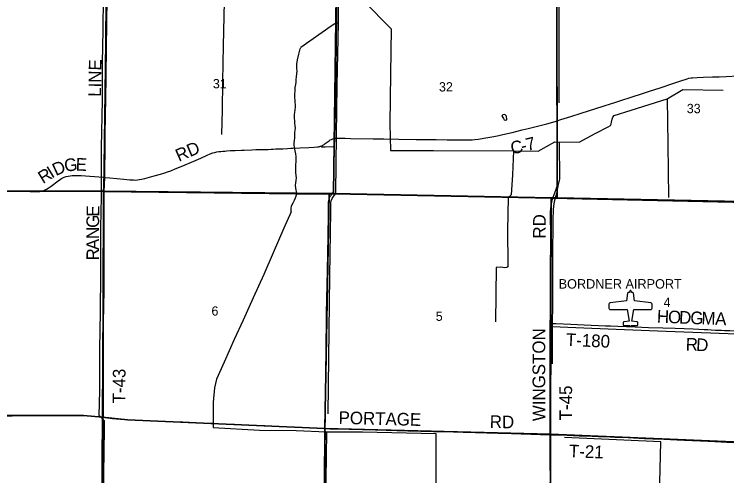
# Model space of a CAD drawing. Extents: x 1443599 to 1910620, y 1028088 to 1361369.
# Drawn here: x 1618321 to 1635252, y 1213607 to 1224570 of the extents above; entities that cross this region are included whole.
import ezdxf

# ---------------------------------------------------------------- set-up
doc = ezdxf.new("R2010")
doc.units = 0
for name, color, linetype in [('GM_X_Airport_Class_3', 7, 'Continuous'), ('GM_X_Airport_Location_Class_3', 7, 'Continuous'), ('GM_X_Airport_Text_Class_3', 7, 'Continuous'), ('GM_X_County_Road', 7, 'Continuous'), ('GM_X_County_Road_Text', 7, 'Continuous'), ('GM_X_Minor_Lake', 7, 'Continuous'), ('GM_X_Minor_River', 7, 'Continuous'), ('GM_X_Section', 7, 'Continuous'), ('GM_X_Section_Text', 7, 'Continuous'), ('GM_X_Township', 7, 'Continuous'), ('GM_X_Township_Road', 7, 'Continuous'), ('GM_X_Township_Road_Text', 7, 'Continuous')]:
    doc.layers.add(name, color=color, linetype=linetype)

msp = doc.modelspace()

# ---------------------------------------------------------------- linework, layer by layer
at = {"layer": 'GM_X_Airport_Class_3'}
for points in [[(1632965, 1218011), (1632957, 1218008), (1632949, 1217995), (1632943, 1217977), (1632940, 1217959), (1632913, 1217959), (1632903, 1217956), (1632897, 1217948), (1632871, 1217764), (1632479, 1217713), (1632462, 1217706), (1632455, 1217699), (1632450, 1217681), (1632450, 1217590), (1632456, 1217570), (1632473, 1217558), (1632886, 1217556), (1632933, 1217281), (1632812, 1217267), (1632805, 1217266), (1632794, 1217256), (1632791, 1217250), (1632790, 1217200), (1632791, 1217192), (1632800, 1217179), (1632815, 1217175), (1632952, 1217174), (1632965, 1217142)], [(1632965, 1217142), (1632978, 1217174), (1633115, 1217175), (1633130, 1217179), (1633139, 1217192), (1633140, 1217200), (1633139, 1217250), (1633136, 1217256), (1633125, 1217266), (1633118, 1217267), (1632996, 1217281), (1633044, 1217556), (1633457, 1217558), (1633474, 1217570), (1633480, 1217590), (1633480, 1217681), (1633475, 1217699), (1633468, 1217706), (1633451, 1217713), (1633059, 1217764), (1633033, 1217948), (1633027, 1217956), (1633017, 1217959), (1632990, 1217959), (1632987, 1217977), (1632981, 1217995), (1632973, 1218008), (1632965, 1218011)]]:
    msp.add_lwpolyline(points, dxfattribs=at)
at = {"layer": 'GM_X_Airport_Location_Class_3'}
msp.add_line((1632965, 1217601), (1632965, 1217601), dxfattribs=at)
at = {"layer": 'GM_X_County_Road'}
for points in [[(1631220, 1222039), (1631310, 1222068), (1631545, 1222142), (1631795, 1222220), (1632139, 1222331), (1632312, 1222383), (1632515, 1222448), (1632593, 1222473), (1632734, 1222518), (1632983, 1222601), (1633248, 1222688), (1633420, 1222743), (1633545, 1222784), (1633670, 1222826), (1633997, 1222934), (1634184, 1222995), (1634262, 1223022), (1634308, 1223038), (1634355, 1223049), (1634404, 1223057), (1634436, 1223060), (1634551, 1223066), (1634698, 1223072), (1634911, 1223080), (1635075, 1223087), (1635239, 1223092), (1635518, 1223104)], [(1625941, 1221621), (1625954, 1221624), (1625986, 1221626), (1626035, 1221627), (1626183, 1221626), (1626314, 1221622), (1626854, 1221612), (1627100, 1221609), (1627461, 1221604), (1627871, 1221596), (1628068, 1221594), (1628347, 1221592), (1628610, 1221589), (1628872, 1221589), (1629036, 1221586), (1629135, 1221586), (1629201, 1221588), (1629266, 1221593), (1629348, 1221604), (1629575, 1221640), (1629720, 1221667), (1629833, 1221690), (1629929, 1221712), (1630152, 1221764), (1630390, 1221823), (1630534, 1221858), (1630725, 1221904), (1630980, 1221968), (1631122, 1222008), (1631200, 1222033), (1631220, 1222039)], [(1625599, 1221435), (1625614, 1221440), (1625627, 1221446), (1625644, 1221454), (1625657, 1221461), (1625673, 1221470), (1625686, 1221478), (1625713, 1221497), (1625778, 1221548), (1625804, 1221566), (1625832, 1221583), (1625861, 1221597), (1625891, 1221609), (1625922, 1221618), (1625941, 1221621)], [(1620470, 1220693), (1620595, 1220682), (1620922, 1220649), (1621069, 1220637), (1621152, 1220633), (1621201, 1220632), (1621251, 1220635), (1621300, 1220642), (1621348, 1220652), (1621428, 1220671), (1621650, 1220731), (1621793, 1220770), (1621903, 1220802), (1621966, 1220823), (1622043, 1220851), (1622149, 1220894), (1622331, 1220970), (1622587, 1221082), (1622752, 1221154), (1622903, 1221220), (1622978, 1221252), (1623039, 1221274), (1623086, 1221288), (1623134, 1221298), (1623183, 1221306), (1623231, 1221312), (1623280, 1221317), (1623328, 1221321), (1623376, 1221325), (1623457, 1221330), (1623572, 1221334), (1623720, 1221339), (1623785, 1221342), (1623965, 1221350), (1624063, 1221355), (1624129, 1221357), (1624244, 1221356), (1624310, 1221357), (1624359, 1221360), (1624424, 1221365), (1624473, 1221368), (1624539, 1221371), (1624637, 1221373), (1624702, 1221376), (1624816, 1221383), (1624897, 1221387), (1624945, 1221389), (1625107, 1221396), (1625319, 1221405), (1625449, 1221412), (1625531, 1221420), (1625549, 1221423), (1625564, 1221426), (1625581, 1221430), (1625596, 1221434), (1625599, 1221435)], [(1625599, 1221435), (1625612, 1221428), (1625621, 1221423), (1625625, 1221422), (1625631, 1221420), (1625637, 1221419), (1625644, 1221419), (1625709, 1221422), (1625905, 1221432), (1625935, 1221433)], [(1618945, 1220365), (1618961, 1220367), (1618994, 1220373), (1619026, 1220383), (1619056, 1220396), (1619086, 1220412), (1619128, 1220438), (1619195, 1220486), (1619367, 1220612), (1619420, 1220650), (1619448, 1220667), (1619477, 1220682), (1619506, 1220696), (1619552, 1220712), (1619599, 1220725), (1619647, 1220734), (1619696, 1220740), (1619745, 1220743), (1619810, 1220743), (1619908, 1220738), (1620432, 1220697), (1620470, 1220693)], [(1616679, 1220375), (1616859, 1220375), (1617138, 1220373), (1617368, 1220372), (1617582, 1220372), (1617762, 1220370), (1618123, 1220370), (1618698, 1220363), (1618862, 1220362), (1618928, 1220363), (1618945, 1220365)]]:
    msp.add_lwpolyline(points, dxfattribs=at)
at = {"layer": 'GM_X_Minor_Lake'}
msp.add_line((1629933, 1222117), (1629951, 1222097), dxfattribs=at)
msp.add_lwpolyline([(1629951, 1222097), (1629965, 1222065), (1629991, 1222055), (1630025, 1222065), (1630019, 1222147), (1629978, 1222189), (1629933, 1222183), (1629909, 1222157), (1629933, 1222117)], dxfattribs=at)
at = {"layer": 'GM_X_Minor_River'}
for points in [[(1625157, 1225539), (1623976, 1225541), (1623321, 1225540), (1623308, 1224865), (1623283, 1223827), (1623270, 1222974), (1623259, 1222289), (1623245, 1221710)], [(1631265, 1225475), (1631259, 1224783), (1631259, 1223815), (1631262, 1222944), (1631261, 1222465)], [(1625777, 1215075), (1625797, 1216400), (1625819, 1218356), (1625842, 1219898), (1625844, 1220091), (1625856, 1220137), (1625877, 1220193), (1625905, 1220243), (1625931, 1220275), (1625953, 1220309), (1625961, 1220331), (1625975, 1221699), (1625995, 1222883), (1626023, 1224363), (1626030, 1225202)], [(1620450, 1212837), (1620454, 1213656), (1620466, 1214720), (1620469, 1214908), (1620341, 1215038), (1620355, 1215627), (1620353, 1216621), (1620368, 1217492), (1620375, 1218401), (1620381, 1219503), (1620391, 1220230), (1620397, 1220793), (1620391, 1221408), (1620418, 1222532), (1620422, 1223418), (1620433, 1224191), (1620442, 1224988)], [(1626626, 1224883), (1627275, 1224223), (1627266, 1223154), (1627250, 1221970), (1627266, 1221331), (1628282, 1221334), (1630183, 1221322), (1630770, 1221317), (1631166, 1221542), (1631749, 1221530), (1632122, 1221738), (1632437, 1221897), (1632487, 1221931), (1632507, 1221957), (1632515, 1222006), (1632531, 1222076), (1632544, 1222128), (1632574, 1222166), (1632981, 1222289), (1633835, 1222563), (1634206, 1222785), (1635170, 1222768)], [(1626023, 1224363), (1625937, 1224345), (1625851, 1224289), (1625134, 1223784)], [(1624905, 1219873), (1624904, 1219953), (1624909, 1220017), (1624947, 1220087), (1624980, 1220156), (1625003, 1220212), (1625032, 1220278), (1625035, 1220328), (1625022, 1220390), (1625011, 1220444), (1625003, 1220498), (1625009, 1220564), (1625018, 1220618), (1625025, 1220686), (1625022, 1220743), (1625013, 1220811), (1625014, 1220885), (1625013, 1220945), (1625014, 1221001), (1625019, 1221063), (1625021, 1221187), (1625012, 1221256), (1624995, 1221324), (1624977, 1221407), (1624970, 1221465), (1624974, 1221517), (1624983, 1221571), (1624988, 1221631), (1624987, 1221695), (1624992, 1221755), (1624999, 1221813), (1625002, 1221863), (1624999, 1221919), (1624992, 1221981), (1624985, 1222038), (1624980, 1222102), (1624982, 1222186), (1624988, 1222240), (1624995, 1222298), (1625002, 1222362), (1625003, 1222416), (1624998, 1222482), (1624993, 1222532), (1624992, 1222594), (1624991, 1222659), (1624993, 1222765), (1625000, 1222829), (1625009, 1222899), (1625018, 1222957), (1625023, 1223023), (1625027, 1223087), (1625036, 1223153), (1625043, 1223227), (1625038, 1223277), (1625035, 1223333), (1625038, 1223385), (1625056, 1223484), (1625084, 1223621), (1625116, 1223745), (1625134, 1223784)], [(1633835, 1222563), (1633850, 1221480), (1633870, 1220218)], [(1631270, 1221518), (1631275, 1220659), (1631273, 1220615), (1631249, 1220531), (1631208, 1220314), (1631163, 1220146), (1631141, 1220072), (1631135, 1220002), (1631127, 1219931), (1631120, 1219681), (1631111, 1218792), (1631110, 1217735), (1631106, 1217153), (1631102, 1216263)], [(1630183, 1221322), (1630160, 1220759), (1630128, 1220283), (1630060, 1220219), (1630045, 1219431), (1630047, 1218635), (1630047, 1218571), (1630023, 1218553), (1629981, 1218547), (1629881, 1218563), (1629770, 1218551), (1629754, 1217266)], [(1624905, 1219873), (1624730, 1219489), (1624470, 1218904), (1624249, 1218385), (1623996, 1217832), (1623765, 1217303), (1623551, 1216846), (1623310, 1216303), (1623131, 1215899), (1623101, 1215796), (1623077, 1215692), (1623049, 1215354), (1623045, 1214753), (1624148, 1214692), (1625021, 1214678)], [(1631106, 1217153), (1631665, 1217128), (1632621, 1217087), (1633810, 1217039), (1635283, 1216983), (1636280, 1216944)], [(1625021, 1214678), (1625738, 1214652), (1626599, 1214649), (1628342, 1214608), (1628338, 1213274), (1628330, 1211977), (1629009, 1211943), (1630972, 1211897)], [(1625738, 1214652), (1625728, 1213511), (1625722, 1211581), (1625707, 1209354), (1625711, 1209155)], [(1636195, 1203782), (1636206, 1204512), (1636212, 1205388), (1636192, 1206068), (1636210, 1206453), (1636244, 1207985), (1636257, 1208675), (1636252, 1209078), (1636250, 1211116), (1636260, 1212297), (1636252, 1212329), (1636234, 1212353), (1636206, 1212359), (1636096, 1212364), (1635074, 1212403), (1635032, 1212407), (1635012, 1212419), (1634992, 1212473), (1635000, 1213063), (1633656, 1213123), (1633682, 1214414), (1631399, 1214513)]]:
    msp.add_lwpolyline(points, dxfattribs=at)
at = {"layer": 'GM_X_Section'}
for points in [[(1615202, 1225720), (1620518, 1225687), (1620447, 1220364), (1615157, 1220376)], [(1620518, 1225687), (1625982, 1225611), (1625910, 1220313), (1625808, 1220310), (1620447, 1220364)], [(1625982, 1225611), (1631218, 1225507), (1631225, 1220207), (1631077, 1220211), (1625910, 1220313)], [(1636535, 1225385), (1636532, 1220105), (1636392, 1220105), (1631225, 1220207), (1631218, 1225507)], [(1620447, 1220364), (1620417, 1215002), (1619968, 1215037), (1615104, 1215053), (1615157, 1220376)], [(1625705, 1214733), (1621011, 1214939), (1620417, 1215002), (1620447, 1220364), (1625808, 1220310)], [(1631077, 1220211), (1631066, 1214597), (1625705, 1214733), (1625808, 1220310), (1625910, 1220313)], [(1631077, 1220211), (1631225, 1220207), (1636392, 1220105), (1636357, 1214369), (1631066, 1214597)], [(1615104, 1215053), (1619968, 1215037), (1620417, 1215002), (1620382, 1209705), (1615039, 1209730)], [(1620417, 1215002), (1621011, 1214939), (1625705, 1214733), (1625672, 1209425), (1620385, 1209585), (1620382, 1209705)], [(1625705, 1214733), (1631066, 1214597), (1631058, 1209289), (1625672, 1209425)], [(1631066, 1214597), (1636357, 1214369), (1636323, 1209022), (1631058, 1209289)]]:
    msp.add_lwpolyline(points, close=True, dxfattribs=at)
at = {"layer": 'GM_X_Township'}
for points in [[(1636477, 1220086), (1631102, 1220200), (1625907, 1220301), (1625693, 1220296), (1620439, 1220361), (1620465, 1220697), (1620510, 1225659), (1620565, 1230923), (1620594, 1233583), (1620639, 1236303), (1620678, 1241550), (1626060, 1241433), (1628688, 1241432), (1632656, 1241315), (1636706, 1241244)], [(1620639, 1236303), (1620594, 1233583), (1620565, 1230923), (1620510, 1225659), (1620465, 1220697), (1620439, 1220361), (1618937, 1220370), (1615160, 1220388)], [(1615160, 1220388), (1618937, 1220370), (1620439, 1220361), (1620428, 1214993), (1620391, 1209712), (1620392, 1209603), (1620327, 1204365), (1620295, 1199077), (1620246, 1193716), (1620237, 1188424)], [(1636189, 1188034), (1630892, 1188083), (1625691, 1188229), (1625518, 1188234), (1622993, 1188324), (1620237, 1188424), (1620246, 1193716), (1620295, 1199077), (1620327, 1204365), (1620392, 1209603), (1620391, 1209712), (1620428, 1214993), (1620439, 1220361), (1625693, 1220296), (1625907, 1220301), (1631102, 1220200), (1636477, 1220086)]]:
    msp.add_lwpolyline(points, dxfattribs=at)
at = {"layer": 'GM_X_Township_Road'}
for points in [[(1620470, 1220693), (1620470, 1220738), (1620471, 1220903), (1620473, 1221100), (1620478, 1221477), (1620482, 1221691), (1620485, 1221920), (1620497, 1222511), (1620506, 1223135), (1620520, 1224366), (1620528, 1224941), (1620530, 1225187), (1620535, 1225450), (1620538, 1225684)], [(1625941, 1221621), (1625941, 1221680), (1625941, 1221729), (1625946, 1221893), (1625952, 1222287), (1625961, 1222861), (1625968, 1223239), (1625980, 1223895), (1625982, 1224092), (1625985, 1224272), (1625986, 1224436), (1625988, 1224601), (1625986, 1224830), (1625984, 1225290), (1625983, 1225536), (1625984, 1225603)], [(1631220, 1222039), (1631220, 1222068), (1631221, 1222133), (1631226, 1222264), (1631226, 1222314), (1631223, 1222363), (1631216, 1222445), (1631212, 1222527), (1631212, 1222625), (1631215, 1222872), (1631216, 1223315), (1631218, 1223923), (1631220, 1224186), (1631221, 1224433), (1631222, 1224630)], [(1631139, 1220247), (1631143, 1220261), (1631198, 1220416), (1631212, 1220463), (1631219, 1220495), (1631225, 1220527), (1631228, 1220560), (1631230, 1220609), (1631228, 1220724), (1631223, 1220937), (1631222, 1221118), (1631221, 1221512), (1631222, 1221824), (1631220, 1221989), (1631220, 1222039)], [(1625935, 1221433), (1625941, 1221621)], [(1625904, 1220368), (1625908, 1220384), (1625914, 1220416), (1625916, 1220449), (1625918, 1220630), (1625925, 1221040), (1625932, 1221319), (1625935, 1221433)], [(1620460, 1220357), (1620460, 1220359), (1620470, 1220693)], [(1620435, 1215000), (1620440, 1215026), (1620441, 1215043), (1620440, 1215107), (1620440, 1215287), (1620439, 1215419), (1620442, 1216092), (1620444, 1216650), (1620446, 1216863), (1620446, 1217208), (1620453, 1217667), (1620456, 1217979), (1620457, 1218193), (1620457, 1218357), (1620458, 1218537), (1620458, 1218849), (1620458, 1219095), (1620459, 1219440), (1620459, 1219736), (1620459, 1219916), (1620458, 1220097), (1620458, 1220228), (1620460, 1220357)], [(1625712, 1214729), (1625712, 1214768), (1625716, 1214965), (1625721, 1215260), (1625722, 1215506), (1625729, 1216113), (1625733, 1216540), (1625743, 1217442), (1625750, 1217820), (1625758, 1218148), (1625764, 1218476), (1625774, 1218903), (1625782, 1219280), (1625790, 1219838), (1625790, 1220068), (1625792, 1220117), (1625796, 1220149), (1625804, 1220181), (1625810, 1220197), (1625816, 1220212), (1625823, 1220226), (1625840, 1220255), (1625858, 1220280)], [(1625858, 1220280), (1625877, 1220308), (1625886, 1220323), (1625893, 1220337), (1625899, 1220352), (1625904, 1220368), (1625904, 1220368)], [(1631114, 1220172), (1631139, 1220247)], [(1631058, 1217228), (1631061, 1217382), (1631065, 1217628), (1631066, 1217940), (1631067, 1218153), (1631068, 1218383), (1631068, 1218711), (1631069, 1218990), (1631070, 1219401), (1631068, 1219729), (1631068, 1219877), (1631071, 1219959), (1631076, 1220008), (1631083, 1220057), (1631094, 1220105), (1631112, 1220168), (1631114, 1220172)], [(1631055, 1214582), (1631055, 1214592), (1631053, 1214789), (1631054, 1215133), (1631053, 1215708), (1631054, 1216315), (1631056, 1216578), (1631057, 1216906), (1631056, 1217169), (1631058, 1217228)], [(1631058, 1217228), (1631108, 1217225), (1631190, 1217220), (1631551, 1217204), (1631863, 1217193), (1632372, 1217172), (1632493, 1217167)], [(1632493, 1217167), (1632667, 1217160), (1633078, 1217145), (1633390, 1217132), (1633734, 1217119), (1634030, 1217109), (1634457, 1217093), (1634588, 1217086), (1634719, 1217083), (1634801, 1217078), (1634883, 1217073), (1634982, 1217069), (1635129, 1217062), (1635195, 1217059), (1635326, 1217055), (1635819, 1217037), (1636263, 1217023), (1636328, 1217023), (1636347, 1217023), (1636377, 1217022)], [(1615112, 1215056), (1615250, 1215053), (1615316, 1215051), (1615874, 1215042), (1616514, 1215036), (1617285, 1215033), (1617958, 1215032), (1618270, 1215034), (1618697, 1215036), (1618976, 1215035), (1619189, 1215035), (1619534, 1215036), (1619911, 1215038), (1620043, 1215036), (1620125, 1215033), (1620240, 1215022), (1620435, 1215000)], [(1620393, 1209711), (1620394, 1209841), (1620399, 1210531), (1620404, 1211515), (1620407, 1211811), (1620408, 1212041), (1620410, 1212451), (1620412, 1212828), (1620419, 1213222), (1620419, 1213386), (1620422, 1213977), (1620423, 1214289), (1620424, 1214552), (1620425, 1214880), (1620428, 1214962), (1620430, 1214978), (1620435, 1215000)], [(1620435, 1215000), (1620475, 1214994), (1620539, 1214984), (1620653, 1214968), (1620751, 1214958), (1620850, 1214950), (1621243, 1214931), (1621686, 1214914), (1621866, 1214905), (1622063, 1214897), (1622326, 1214884), (1622801, 1214862), (1623064, 1214853), (1623293, 1214844), (1623556, 1214831), (1623867, 1214818), (1624277, 1214798), (1624539, 1214785), (1625294, 1214750), (1625540, 1214737), (1625712, 1214729)], [(1625677, 1209414), (1625677, 1209566), (1625681, 1209861), (1625686, 1210583), (1625689, 1210895), (1625695, 1211683), (1625695, 1211929), (1625697, 1212077), (1625704, 1212831), (1625705, 1213242), (1625706, 1213586), (1625707, 1213832), (1625710, 1214029), (1625712, 1214275), (1625714, 1214637), (1625712, 1214729)], [(1625712, 1214729), (1625818, 1214725), (1626278, 1214710), (1626902, 1214697), (1627410, 1214683), (1627673, 1214677), (1628280, 1214661), (1628756, 1214647), (1628985, 1214640), (1629281, 1214632), (1629822, 1214617), (1630134, 1214610), (1630823, 1214590), (1631004, 1214584), (1631055, 1214582)], [(1631034, 1209276), (1631034, 1209323), (1631036, 1209520), (1631036, 1209799), (1631041, 1210292), (1631049, 1210768), (1631052, 1211030), (1631056, 1211276), (1631056, 1211670), (1631055, 1211917), (1631053, 1212196), (1631053, 1212425), (1631055, 1212639), (1631055, 1212901), (1631059, 1213344), (1631061, 1213558), (1631060, 1213886), (1631058, 1214165), (1631057, 1214378), (1631055, 1214582)], [(1631055, 1214582), (1631168, 1214578), (1631463, 1214568), (1631742, 1214558), (1632054, 1214546), (1632201, 1214542), (1632349, 1214537), (1632595, 1214526), (1632906, 1214514), (1633300, 1214495), (1633497, 1214487), (1633759, 1214475), (1634071, 1214460), (1634251, 1214452), (1634628, 1214435), (1634809, 1214426), (1634973, 1214419), (1635251, 1214407), (1635579, 1214392), (1635858, 1214381), (1636120, 1214367), (1636284, 1214361), (1636346, 1214359)]]:
    msp.add_lwpolyline(points, dxfattribs=at)

# ---------------------------------------------------------------- texts
at = {"layer": 'GM_X_Airport_Text_Class_3'}
msp.add_text('BORDNER AIRPORT', height=225, rotation=0, dxfattribs=at).set_placement((1631258, 1218053))
at = {"layer": 'GM_X_County_Road_Text'}
for s, rotation, p in [('C', 12.9665, (1630152, 1221237)), ('7', 13.5949, (1630516, 1221321)), ('RD', 23.2641, (1622232, 1221061)), ('-', 13.0598, (1630393, 1221292)), ('D', 24.8901, (1619312, 1220723)), ('G', 7.1399, (1619528, 1220827)), ('E', 357.3249, (1619776, 1220859)), ('R', 31.5019, (1619004, 1220534)), ('I', 31.4055, (1619214, 1220663))]:
    msp.add_text(s, height=300, rotation=rotation, dxfattribs=at).set_placement(p)
at = {"layer": 'GM_X_Section_Text'}
for s, p in [('31', (1623041, 1222810)), ('32', (1628414, 1222735)), ('33', (1634303, 1222220)), ('4', (1633751, 1217615)), ('6', (1623008, 1217411)), ('5', (1628337, 1217286))]:
    msp.add_text(s, height=221, rotation=0, dxfattribs=at).set_placement(p)
at = {"layer": 'GM_X_Township_Road_Text'}
for s, rotation, p in [('LINE', 89.141, (1620383, 1222607)), ('E', 89.0486, (1620339, 1219759)), ('G', 89.9708, (1620338, 1219496)), ('RD', 90, (1630951, 1219241)), ('N', 90, (1620338, 1219232)), ('A', 90, (1620338, 1218968)), ('R', 90, (1620338, 1218722)), ('H', 357.5003, (1633588, 1217247)), ('O', 357.4967, (1633852, 1217235)), ('D', 357.5024, (1634115, 1217224)), ('G', 358.024, (1634382, 1217212)), ('M', 358.1903, (1634647, 1217203)), ('A', 357.6388, (1634972, 1217193)), ('WINGSTON', 90, (1630938, 1214903)), ('T-180', 357.4726, (1631425, 1216693)), ('R', 358.2239, (1634274, 1216583)), ('D', 356.9933, (1634519, 1216575)), ('T-43', 89.6463, (1620960, 1215324)), ('T-45', 90, (1631577, 1214925)), ('PORTAGE', 358.5179, (1626026, 1214840)), ('RD', 359.0128, (1629619, 1214743)), ('T-21', 357.8808, (1631497, 1214048))]:
    msp.add_text(s, height=300, rotation=rotation, dxfattribs=at).set_placement(p)

doc.saveas('drawing.dxf')
